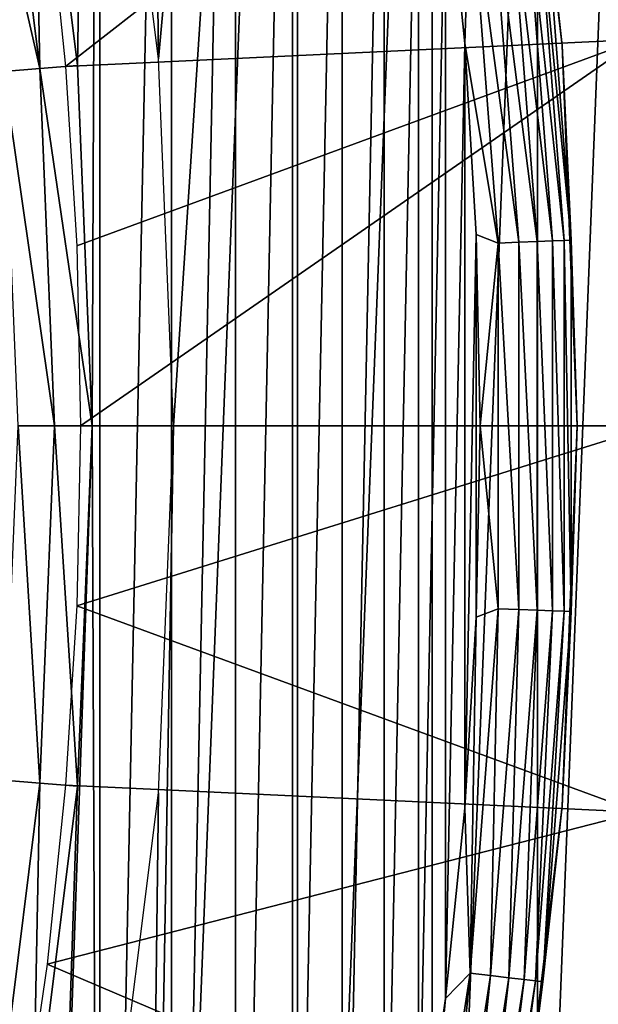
# Model space of a CAD drawing. Header units: millimetres. Extents: x -43.6 to 43.6, y -43.6 to 43.6.
# Tile 519 of 637: x 22.1 to 25.1, y -3 to 2.1. Entities that reach past the tile are written whole.
import ezdxf

# ---------------------------------------------------------------- set-up
doc = ezdxf.new("R2010")
doc.units = ezdxf.units.MM
doc.header["$LTSCALE"] = 52.148148
for name, color, linetype in [('1', 7, 'CONTINUOUS'), ('127', 7, 'CONTINUOUS'), ('128', 7, 'CONTINUOUS'), ('130', 7, 'CONTINUOUS'), ('131', 7, 'CONTINUOUS'), ('133', 7, 'CONTINUOUS'), ('25', 7, 'CONTINUOUS'), ('26', 7, 'CONTINUOUS'), ('29', 7, 'CONTINUOUS'), ('30', 7, 'CONTINUOUS')]:
    doc.layers.add(name, color=color, linetype=linetype)

msp = doc.modelspace()

# ---------------------------------------------------------------- linework, layer by layer
at = {"layer": '1', "color": 183, "linetype": 'Continuous', "true_color": 0x8c69cc}
for points in [[(22.6066, 3.7718, -9.4785), (22.7206, 11.5769, -9.4785), (22.8408, 1.8921, -9.4785), (22.6066, 3.7718, -9.4785)], [(22.7206, 11.5769, -9.4785), (23.5589, 9.7586, -9.4785), (22.8408, 1.8921, -9.4785), (22.7206, 11.5769, -9.4785)], [(23.5589, -9.7586, -9.4785), (22.7206, -11.5769, -9.4785), (23.5589, 9.7586, -9.4785), (23.5589, -9.7586, -9.4785)], [(23.5589, 9.7586, -9.4785), (22.7206, -11.5769, -9.4785), (22.9191, 0, -9.4785), (23.5589, 9.7586, -9.4785)], [(22.8408, 1.8921, -9.4785), (23.5589, 9.7586, -9.4785), (22.9191, 0, -9.4785), (22.8408, 1.8921, -9.4785)], [(24.2519, 7.88, -9.4785), (23.5589, -9.7586, -9.4785), (23.5589, 9.7586, -9.4785), (24.2519, 7.88, -9.4785)], [(24.2519, -7.88, -9.4785), (23.5589, -9.7586, -9.4785), (24.2519, 7.88, -9.4785), (24.2519, -7.88, -9.4785)], [(24.7954, 5.9529, -9.4785), (24.2519, -7.88, -9.4785), (24.2519, 7.88, -9.4785), (24.7954, 5.9529, -9.4785)], [(24.7954, -5.9529, -9.4785), (24.2519, -7.88, -9.4785), (24.7954, 5.9529, -9.4785), (24.7954, -5.9529, -9.4785)], [(25.186, 3.9892, -9.4785), (24.7954, -5.9529, -9.4785), (24.7954, 5.9529, -9.4785), (25.186, 3.9892, -9.4785)], [(25.186, -3.9892, -9.4785), (24.7954, -5.9529, -9.4785), (25.186, 3.9892, -9.4785), (25.186, -3.9892, -9.4785)], [(22.9191, 0, -9.4785), (22.7206, -11.5769, -9.4785), (22.8408, -1.8921, -9.4785), (22.9191, 0, -9.4785)], [(22.8408, -1.8921, -9.4785), (22.7206, -11.5769, -9.4785), (22.6066, -3.7718, -9.4785), (22.8408, -1.8921, -9.4785)]]:
    msp.add_3dface(points, dxfattribs=at)
at = {"layer": '127', "color": 96, "linetype": 'Continuous', "true_color": 0x008000}
for points in [[(22.4232, 1.8574, -11.8785), (22.1932, 3.7028, -11.8785), (22.5394, 9.6033, -11.8785), (22.4232, 1.8574, -11.8785)], [(22.5, 0, -11.8785), (22.4232, 1.8574, -11.8785), (22.5394, 9.6033, -11.8785), (22.5, 0, -11.8785)], [(22.5394, -9.6033, -11.8785), (22.5, 0, -11.8785), (22.5394, 9.6033, -11.8785), (22.5394, -9.6033, -11.8785)], [(22.9078, 8.688, -11.8785), (22.5394, -9.6033, -11.8785), (22.5394, 9.6033, -11.8785), (22.9078, 8.688, -11.8785)], [(22.9078, -8.688, -11.8785), (22.5394, -9.6033, -11.8785), (22.9078, 8.688, -11.8785), (22.9078, -8.688, -11.8785)], [(23.2391, 7.7585, -11.8785), (22.9078, -8.688, -11.8785), (22.9078, 8.688, -11.8785), (23.2391, 7.7585, -11.8785)], [(23.2391, -7.7585, -11.8785), (22.9078, -8.688, -11.8785), (23.2391, 7.7585, -11.8785), (23.2391, -7.7585, -11.8785)], [(23.5327, 6.8164, -11.8785), (23.2391, -7.7585, -11.8785), (23.2391, 7.7585, -11.8785), (23.5327, 6.8164, -11.8785)], [(23.5327, -6.8164, -11.8785), (23.2391, -7.7585, -11.8785), (23.5327, 6.8164, -11.8785), (23.5327, -6.8164, -11.8785)], [(23.7881, 5.8633, -11.8785), (23.5327, -6.8164, -11.8785), (23.5327, 6.8164, -11.8785), (23.7881, 5.8633, -11.8785)], [(23.7881, -5.8633, -11.8785), (23.5327, -6.8164, -11.8785), (23.7881, 5.8633, -11.8785), (23.7881, -5.8633, -11.8785)], [(24.0049, 4.9007, -11.8785), (23.7881, -5.8633, -11.8785), (23.7881, 5.8633, -11.8785), (24.0049, 4.9007, -11.8785)], [(24.0049, -4.9007, -11.8785), (23.7881, -5.8633, -11.8785), (24.0049, 4.9007, -11.8785), (24.0049, -4.9007, -11.8785)], [(24.1827, 3.9302, -11.8785), (24.0049, -4.9007, -11.8785), (24.0049, 4.9007, -11.8785), (24.1827, 3.9302, -11.8785)], [(24.1827, -3.9302, -11.8785), (24.0049, -4.9007, -11.8785), (24.1827, 3.9302, -11.8785), (24.1827, -3.9302, -11.8785)], [(24.3214, 2.9532, -11.8785), (24.1827, -3.9302, -11.8785), (24.1827, 3.9302, -11.8785), (24.3214, 2.9532, -11.8785)], [(24.3214, -2.9532, -11.8785), (24.1827, -3.9302, -11.8785), (24.3214, 2.9532, -11.8785), (24.3214, -2.9532, -11.8785)], [(24.4206, 1.9714, -11.8785), (24.3214, -2.9532, -11.8785), (24.3214, 2.9532, -11.8785), (24.4206, 1.9714, -11.8785)], [(24.4206, -1.9714, -11.8785), (24.3214, -2.9532, -11.8785), (24.4206, 1.9714, -11.8785), (24.4206, -1.9714, -11.8785)], [(24.4801, 0.9865, -11.8785), (24.4206, -1.9714, -11.8785), (24.4206, 1.9714, -11.8785), (24.4801, 0.9865, -11.8785)], [(24.4801, -0.9865, -11.8785), (24.4206, -1.9714, -11.8785), (24.4801, 0.9865, -11.8785), (24.4801, -0.9865, -11.8785)], [(24.5, 0, -11.8785), (24.4801, -0.9865, -11.8785), (24.4801, 0.9865, -11.8785), (24.5, 0, -11.8785)], [(22.4232, -1.8574, -11.8785), (22.5, 0, -11.8785), (22.1345, -10.5031, -11.8785), (22.4232, -1.8574, -11.8785)], [(22.1345, -10.5031, -11.8785), (22.5, 0, -11.8785), (22.5394, -9.6033, -11.8785), (22.1345, -10.5031, -11.8785)], [(22.1932, -3.7028, -11.8785), (22.4232, -1.8574, -11.8785), (22.1345, -10.5031, -11.8785), (22.1932, -3.7028, -11.8785)]]:
    msp.add_3dface(points, dxfattribs=at)
at = {"layer": '128', "color": 96, "linetype": 'Continuous', "true_color": 0x008000}
for points in [[(24.6922, 3.9109, -9.4785), (24.9229, 1.9615, -9.4785), (24.6922, 3.9109, -11.3785), (24.6922, 3.9109, -9.4785)], [(24.6922, 3.9109, -11.3785), (24.9229, 1.9615, -9.4785), (24.9229, 1.9615, -11.3785), (24.6922, 3.9109, -11.3785)], [(24.9229, 1.9615, -9.4785), (25, 0, -9.4785), (24.9229, 1.9615, -11.3785), (24.9229, 1.9615, -9.4785)], [(24.9229, 1.9615, -11.3785), (25, 0, -9.4785), (25, 0, -11.3785), (24.9229, 1.9615, -11.3785)], [(25, 0, -9.4785), (24.9229, -1.9615, -9.4785), (25, 0, -11.3785), (25, 0, -9.4785)], [(25, 0, -11.3785), (24.9229, -1.9615, -9.4785), (24.9229, -1.9615, -11.3785), (25, 0, -11.3785)], [(24.9229, -1.9615, -9.4785), (24.6922, -3.9109, -9.4785), (24.9229, -1.9615, -11.3785), (24.9229, -1.9615, -9.4785)], [(24.9229, -1.9615, -11.3785), (24.6922, -3.9109, -9.4785), (24.6922, -3.9109, -11.3785), (24.9229, -1.9615, -11.3785)]]:
    msp.add_3dface(points, dxfattribs=at)
at = {"layer": '130', "color": 96, "linetype": 'Continuous', "true_color": 0x008000}
for points in [[(22.2299, 1.842, -11.8975), (21.8166, 3.6405, -11.9543), (22.0018, 3.6715, -11.8975), (22.2299, 1.842, -11.8975)], [(22.1932, 3.7028, -11.8785), (22.2299, 1.842, -11.8975), (22.0018, 3.6715, -11.8975), (22.1932, 3.7028, -11.8785)], [(22.1932, 3.7028, -11.8785), (22.4232, 1.8574, -11.8785), (22.2299, 1.842, -11.8975), (22.1932, 3.7028, -11.8785)], [(22.0427, 1.8265, -11.9543), (21.8166, 3.6405, -11.9543), (22.2299, 1.842, -11.8975), (22.0427, 1.8265, -11.9543)], [(22.3061, 0, -11.8975), (22.0427, 1.8265, -11.9543), (22.2299, 1.842, -11.8975), (22.3061, 0, -11.8975)], [(22.4232, 1.8574, -11.8785), (22.5, 0, -11.8785), (22.2299, 1.842, -11.8975), (22.4232, 1.8574, -11.8785)], [(22.5, 0, -11.8785), (22.3061, 0, -11.8975), (22.2299, 1.842, -11.8975), (22.5, 0, -11.8785)], [(22.1182, 0, -11.9543), (22.0427, 1.8265, -11.9543), (22.3061, 0, -11.8975), (22.1182, 0, -11.9543)]]:
    msp.add_3dface(points, dxfattribs=at)
at = {"layer": '131', "color": 96, "linetype": 'Continuous', "true_color": 0x008000}
for points in [[(22.0427, -1.8265, -11.9543), (22.1182, 0, -11.9543), (22.2299, -1.842, -11.8975), (22.0427, -1.8265, -11.9543)], [(22.1182, 0, -11.9543), (22.3061, 0, -11.8975), (22.2299, -1.842, -11.8975), (22.1182, 0, -11.9543)], [(22.3061, 0, -11.8975), (22.4232, -1.8574, -11.8785), (22.2299, -1.842, -11.8975), (22.3061, 0, -11.8975)], [(22.5, 0, -11.8785), (22.4232, -1.8574, -11.8785), (22.3061, 0, -11.8975), (22.5, 0, -11.8785)], [(22.0018, -3.6715, -11.8975), (22.0427, -1.8265, -11.9543), (22.2299, -1.842, -11.8975), (22.0018, -3.6715, -11.8975)], [(22.1932, -3.7028, -11.8785), (22.0018, -3.6715, -11.8975), (22.2299, -1.842, -11.8975), (22.1932, -3.7028, -11.8785)], [(22.4232, -1.8574, -11.8785), (22.1932, -3.7028, -11.8785), (22.2299, -1.842, -11.8975), (22.4232, -1.8574, -11.8785)]]:
    msp.add_3dface(points, dxfattribs=at)
at = {"layer": '133', "color": 96, "linetype": 'Continuous', "true_color": 0x008000}
for points in [[(24.6922, 3.9109, -11.3785), (24.9229, 1.9615, -11.3785), (24.8227, 2.8657, -11.4892), (24.6922, 3.9109, -11.3785)], [(24.4206, 1.9714, -11.8785), (24.3214, 2.9532, -11.8785), (24.4489, 2.8225, -11.866), (24.4206, 1.9714, -11.8785)], [(24.6482, 2.8455, -11.7693), (24.7937, 0.9504, -11.7693), (24.554, 2.8346, -11.829), (24.6482, 2.8455, -11.7693)], [(24.7269, 2.8546, -11.69), (24.8729, 0.9534, -11.69), (24.6482, 2.8455, -11.7693), (24.7269, 2.8546, -11.69)], [(24.6482, 2.8455, -11.7693), (24.8729, 0.9534, -11.69), (24.7937, 0.9504, -11.7693), (24.6482, 2.8455, -11.7693)], [(24.7861, 2.8614, -11.5951), (24.9324, 0.9557, -11.5951), (24.7269, 2.8546, -11.69), (24.7861, 2.8614, -11.5951)], [(24.7269, 2.8546, -11.69), (24.9324, 0.9557, -11.5951), (24.8729, 0.9534, -11.69), (24.7269, 2.8546, -11.69)], [(24.8227, 2.8657, -11.4892), (24.9693, 0.9571, -11.4892), (24.7861, 2.8614, -11.5951), (24.8227, 2.8657, -11.4892)], [(24.7861, 2.8614, -11.5951), (24.9693, 0.9571, -11.4892), (24.9324, 0.9557, -11.5951), (24.7861, 2.8614, -11.5951)], [(24.8227, 2.8657, -11.4892), (24.9229, 1.9615, -11.3785), (24.9693, 0.9571, -11.4892), (24.8227, 2.8657, -11.4892)], [(24.4206, 1.9714, -11.8785), (24.4489, 2.8225, -11.866), (24.5932, 0.9427, -11.866), (24.4206, 1.9714, -11.8785)], [(24.554, 2.8346, -11.829), (24.6989, 0.9467, -11.829), (24.4489, 2.8225, -11.866), (24.554, 2.8346, -11.829)], [(24.4489, 2.8225, -11.866), (24.6989, 0.9467, -11.829), (24.5932, 0.9427, -11.866), (24.4489, 2.8225, -11.866)], [(24.554, 2.8346, -11.829), (24.7937, 0.9504, -11.7693), (24.6989, 0.9467, -11.829), (24.554, 2.8346, -11.829)], [(24.4801, 0.9865, -11.8785), (24.4206, 1.9714, -11.8785), (24.5932, 0.9427, -11.866), (24.4801, 0.9865, -11.8785)], [(24.9229, 1.9615, -11.3785), (25, 0, -11.3785), (24.9693, 0.9571, -11.4892), (24.9229, 1.9615, -11.3785)], [(24.5, 0, -11.8785), (24.4801, 0.9865, -11.8785), (24.5932, 0.9427, -11.866), (24.5, 0, -11.8785)], [(24.5, 0, -11.8785), (24.5932, 0.9427, -11.866), (24.5932, -0.9427, -11.866), (24.5, 0, -11.8785)], [(24.6989, 0.9467, -11.829), (24.6989, -0.9467, -11.829), (24.5932, 0.9427, -11.866), (24.6989, 0.9467, -11.829)], [(24.5932, 0.9427, -11.866), (24.6989, -0.9467, -11.829), (24.5932, -0.9427, -11.866), (24.5932, 0.9427, -11.866)], [(24.7937, 0.9504, -11.7693), (24.7937, -0.9504, -11.7693), (24.6989, 0.9467, -11.829), (24.7937, 0.9504, -11.7693)], [(24.6989, 0.9467, -11.829), (24.7937, -0.9504, -11.7693), (24.6989, -0.9467, -11.829), (24.6989, 0.9467, -11.829)], [(24.8729, 0.9534, -11.69), (24.8729, -0.9534, -11.69), (24.7937, 0.9504, -11.7693), (24.8729, 0.9534, -11.69)], [(24.7937, 0.9504, -11.7693), (24.8729, -0.9534, -11.69), (24.7937, -0.9504, -11.7693), (24.7937, 0.9504, -11.7693)], [(24.9324, 0.9557, -11.5951), (24.9324, -0.9557, -11.5951), (24.8729, 0.9534, -11.69), (24.9324, 0.9557, -11.5951)], [(24.8729, 0.9534, -11.69), (24.9324, -0.9557, -11.5951), (24.8729, -0.9534, -11.69), (24.8729, 0.9534, -11.69)], [(24.9693, 0.9571, -11.4892), (24.9693, -0.9571, -11.4892), (24.9324, 0.9557, -11.5951), (24.9693, 0.9571, -11.4892)], [(24.9324, 0.9557, -11.5951), (24.9693, -0.9571, -11.4892), (24.9324, -0.9557, -11.5951), (24.9324, 0.9557, -11.5951)], [(24.9693, 0.9571, -11.4892), (25, 0, -11.3785), (24.9693, -0.9571, -11.4892), (24.9693, 0.9571, -11.4892)], [(25, 0, -11.3785), (24.9229, -1.9615, -11.3785), (24.9693, -0.9571, -11.4892), (25, 0, -11.3785)], [(24.4801, -0.9865, -11.8785), (24.5, 0, -11.8785), (24.5932, -0.9427, -11.866), (24.4801, -0.9865, -11.8785)], [(24.4801, -0.9865, -11.8785), (24.5932, -0.9427, -11.866), (24.4489, -2.8225, -11.866), (24.4801, -0.9865, -11.8785)], [(24.5932, -0.9427, -11.866), (24.554, -2.8346, -11.829), (24.4489, -2.8225, -11.866), (24.5932, -0.9427, -11.866)], [(24.6989, -0.9467, -11.829), (24.554, -2.8346, -11.829), (24.5932, -0.9427, -11.866), (24.6989, -0.9467, -11.829)], [(24.6989, -0.9467, -11.829), (24.6482, -2.8455, -11.7693), (24.554, -2.8346, -11.829), (24.6989, -0.9467, -11.829)], [(24.7937, -0.9504, -11.7693), (24.6482, -2.8455, -11.7693), (24.6989, -0.9467, -11.829), (24.7937, -0.9504, -11.7693)], [(24.7937, -0.9504, -11.7693), (24.7269, -2.8546, -11.69), (24.6482, -2.8455, -11.7693), (24.7937, -0.9504, -11.7693)], [(24.8729, -0.9534, -11.69), (24.7269, -2.8546, -11.69), (24.7937, -0.9504, -11.7693), (24.8729, -0.9534, -11.69)], [(24.8729, -0.9534, -11.69), (24.7861, -2.8614, -11.5951), (24.7269, -2.8546, -11.69), (24.8729, -0.9534, -11.69)], [(24.9324, -0.9557, -11.5951), (24.7861, -2.8614, -11.5951), (24.8729, -0.9534, -11.69), (24.9324, -0.9557, -11.5951)], [(24.9324, -0.9557, -11.5951), (24.8227, -2.8657, -11.4892), (24.7861, -2.8614, -11.5951), (24.9324, -0.9557, -11.5951)], [(24.9693, -0.9571, -11.4892), (24.8227, -2.8657, -11.4892), (24.9324, -0.9557, -11.5951), (24.9693, -0.9571, -11.4892)], [(24.9693, -0.9571, -11.4892), (24.9229, -1.9615, -11.3785), (24.8227, -2.8657, -11.4892), (24.9693, -0.9571, -11.4892)], [(24.4206, -1.9714, -11.8785), (24.4801, -0.9865, -11.8785), (24.4489, -2.8225, -11.866), (24.4206, -1.9714, -11.8785)], [(24.3214, -2.9532, -11.8785), (24.4206, -1.9714, -11.8785), (24.4489, -2.8225, -11.866), (24.3214, -2.9532, -11.8785)], [(24.9229, -1.9615, -11.3785), (24.6922, -3.9109, -11.3785), (24.8227, -2.8657, -11.4892), (24.9229, -1.9615, -11.3785)], [(24.3214, -2.9532, -11.8785), (24.4489, -2.8225, -11.866), (24.1611, -4.6858, -11.866), (24.3214, -2.9532, -11.8785)], [(24.4489, -2.8225, -11.866), (24.2649, -4.7059, -11.829), (24.1611, -4.6858, -11.866), (24.4489, -2.8225, -11.866)], [(24.554, -2.8346, -11.829), (24.2649, -4.7059, -11.829), (24.4489, -2.8225, -11.866), (24.554, -2.8346, -11.829)], [(24.554, -2.8346, -11.829), (24.3581, -4.724, -11.7693), (24.2649, -4.7059, -11.829), (24.554, -2.8346, -11.829)], [(24.6482, -2.8455, -11.7693), (24.3581, -4.724, -11.7693), (24.554, -2.8346, -11.829), (24.6482, -2.8455, -11.7693)], [(24.6482, -2.8455, -11.7693), (24.4358, -4.739, -11.69), (24.3581, -4.724, -11.7693), (24.6482, -2.8455, -11.7693)], [(24.7269, -2.8546, -11.69), (24.4358, -4.739, -11.69), (24.6482, -2.8455, -11.7693), (24.7269, -2.8546, -11.69)], [(24.7269, -2.8546, -11.69), (24.4943, -4.7504, -11.5951), (24.4358, -4.739, -11.69), (24.7269, -2.8546, -11.69)], [(24.7861, -2.8614, -11.5951), (24.4943, -4.7504, -11.5951), (24.7269, -2.8546, -11.69), (24.7861, -2.8614, -11.5951)], [(24.7861, -2.8614, -11.5951), (24.5305, -4.7574, -11.4892), (24.4943, -4.7504, -11.5951), (24.7861, -2.8614, -11.5951)], [(24.8227, -2.8657, -11.4892), (24.5305, -4.7574, -11.4892), (24.7861, -2.8614, -11.5951), (24.8227, -2.8657, -11.4892)], [(24.8227, -2.8657, -11.4892), (24.6922, -3.9109, -11.3785), (24.5305, -4.7574, -11.4892), (24.8227, -2.8657, -11.4892)], [(24.1827, -3.9302, -11.8785), (24.3214, -2.9532, -11.8785), (24.1611, -4.6858, -11.866), (24.1827, -3.9302, -11.8785)]]:
    msp.add_3dface(points, dxfattribs=at)
at = {"layer": '25', "color": 183, "linetype": 'Continuous', "true_color": 0x8c69cc}
for points in [[(22.4396, 0, -8.8369), (22.4204, -0.9273, -8.8369), (25.3941, 0, 1.1631), (22.4396, 0, -8.8369)], [(25.3941, 0, 1.1631), (22.4204, -0.9273, -8.8369), (25.3158, -1.9924, 1.1631), (25.3941, 0, 1.1631)], [(22.4204, -0.9273, -8.8369), (22.3629, -1.853, -8.8369), (25.3158, -1.9924, 1.1631), (22.4204, -0.9273, -8.8369)], [(22.3629, -1.853, -8.8369), (22.2673, -2.7756, -8.8369), (25.3158, -1.9924, 1.1631), (22.3629, -1.853, -8.8369)], [(25.3158, -1.9924, 1.1631), (22.2673, -2.7756, -8.8369), (25.0815, -3.9725, 1.1631), (25.3158, -1.9924, 1.1631)], [(22.2673, -2.7756, -8.8369), (22.1335, -3.6934, -8.8369), (25.0815, -3.9725, 1.1631), (22.2673, -2.7756, -8.8369)]]:
    msp.add_3dface(points, dxfattribs=at)
at = {"layer": '26', "color": 183, "linetype": 'Continuous', "true_color": 0x8c69cc}
for points in [[(22.2673, 2.7756, -8.8369), (22.3629, 1.853, -8.8369), (25.0815, 3.9725, 1.1631), (22.2673, 2.7756, -8.8369)], [(25.0815, 3.9725, 1.1631), (22.3629, 1.853, -8.8369), (25.3158, 1.9924, 1.1631), (25.0815, 3.9725, 1.1631)], [(22.3629, 1.853, -8.8369), (22.4204, 0.9273, -8.8369), (25.3158, 1.9924, 1.1631), (22.3629, 1.853, -8.8369)], [(22.4204, 0.9273, -8.8369), (22.4396, 0, -8.8369), (25.3158, 1.9924, 1.1631), (22.4204, 0.9273, -8.8369)], [(22.4396, 0, -8.8369), (25.3941, 0, 1.1631), (25.3158, 1.9924, 1.1631), (22.4396, 0, -8.8369)]]:
    msp.add_3dface(points, dxfattribs=at)
at = {"layer": '29', "color": 183, "linetype": 'Continuous', "true_color": 0x8c69cc}
msp.add_3dface([(25.3158, -1.9924, 1.1631), (25.0815, -3.9725, 1.1631), (25.1368, -3.8826, 1.2613), (25.3158, -1.9924, 1.1631)], dxfattribs=at)
at = {"layer": '30', "color": 183, "linetype": 'Continuous', "true_color": 0x8c69cc}
msp.add_3dface([(25.0815, 3.9725, 1.1631), (25.3158, 1.9924, 1.1631), (25.1368, 3.8826, 1.2613), (25.0815, 3.9725, 1.1631)], dxfattribs=at)

doc.saveas('drawing.dxf')
